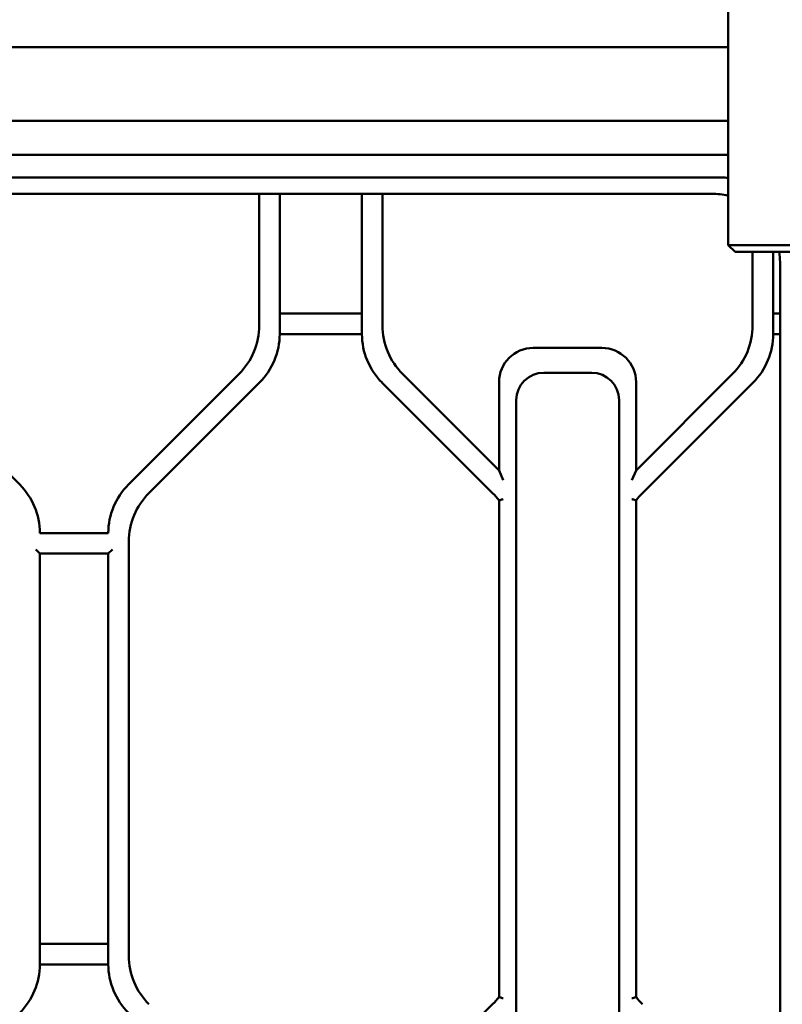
# Model space of a CAD drawing. Header units: millimetres. Extents: x 0 to 14369, y -869 to 2970.
# Tile 320 of 656: x 2054 to 2110, y 826 to 898. Entities that reach past the tile are written whole.
import ezdxf

# ---------------------------------------------------------------- set-up
doc = ezdxf.new("R2010")
doc.units = ezdxf.units.MM
doc.header["$LTSCALE"] = 10
doc.layers.add('Sichtbar (ISO)', color=7, linetype='Continuous', lineweight=50)

msp = doc.modelspace()

# ---------------------------------------------------------------- linework, layer by layer
at = {"layer": 'Sichtbar (ISO)'}
for p, q in [((2105.745, 905.135), (2105.745, 881.135)), ((2043.872, 895.572), (2105.745, 895.572)), ((2105.745, 890.197), (2043.872, 890.197)), ((2105.244, 887.731), (2039.517, 887.731)), ((1991.067, 886.071), (2105.244, 886.071)), ((1991.667, 884.885), (2104.534, 884.885)), ((2071.518, 884.885), (2071.518, 875.266)), ((2071.518, 884.885), (2071.518, 875.266)), ((2073.018, 874.645), (2073.018, 884.885)), ((2073.018, 884.885), (2073.018, 874.645)), ((2079.018, 884.885), (2079.018, 874.645)), ((2079.018, 874.645), (2079.018, 884.885)), ((2080.518, 875.266), (2080.518, 884.885)), ((2080.518, 884.885), (2080.518, 875.266)), ((2106.388, 881.135), (2105.745, 881.135)), ((2106.245, 880.635), (2105.745, 881.135)), ((2161.184, 881.135), (2106.388, 881.135)), ((2106.781, 880.635), (2106.245, 880.635)), ((2161.061, 880.635), (2106.781, 880.635)), ((2107.518, 880.635), (2107.518, 875.266)), ((2107.518, 875.266), (2107.518, 880.635)), ((2109.018, 874.645), (2109.018, 880.635)), ((2109.018, 880.635), (2109.018, 874.645)), ((2109.518, 879.888), (2109.518, 737.569)), ((2079.018, 876.145), (2073.018, 876.145)), ((2073.018, 876.145), (2079.018, 876.145)), ((2109.518, 876.145), (2109.018, 876.145)), ((2109.018, 876.145), (2109.518, 876.145)), ((2073.018, 874.645), (2079.018, 874.645)), ((2079.018, 874.645), (2073.018, 874.645)), ((2109.018, 874.645), (2109.518, 874.645)), ((2109.518, 874.645), (2109.018, 874.645)), ((2096.518, 873.635), (2091.518, 873.635)), ((2091.518, 873.635), (2096.518, 873.635)), ((2054.053, 863.66), (2045.982, 871.731)), ((2070.053, 871.731), (2061.982, 863.66)), ((2070.053, 871.731), (2061.982, 863.66)), ((2089.018, 864.695), (2081.982, 871.731)), ((2081.982, 871.731), (2089.018, 864.695)), ((2092.277, 871.823), (2095.777, 871.823)), ((2095.777, 871.823), (2092.277, 871.823)), ((2106.053, 871.731), (2099.018, 864.695)), ((2099.018, 864.695), (2106.053, 871.731)), ((2063.482, 863.038), (2071.553, 871.109)), ((2071.553, 871.109), (2063.482, 863.038)), ((2080.482, 871.109), (2088.553, 863.038)), ((2088.553, 863.038), (2080.482, 871.109)), ((2089.018, 871.135), (2089.018, 864.695)), ((2089.018, 864.695), (2089.018, 871.135)), ((2099.018, 864.695), (2099.018, 871.135)), ((2099.018, 871.135), (2099.018, 864.695)), ((2099.482, 863.038), (2107.553, 871.109)), ((2107.553, 871.109), (2099.482, 863.038)), ((2090.277, 818.823), (2090.277, 869.823)), ((2090.277, 869.823), (2090.277, 818.823)), ((2097.777, 869.823), (2097.777, 818.823)), ((2097.777, 818.823), (2097.777, 869.823)), ((2089.318, 863.971), (2089.018, 864.695)), ((2089.018, 864.695), (2089.318, 863.971)), ((2099.018, 864.695), (2098.718, 863.971)), ((2099.018, 864.695), (2098.718, 863.971)), ((2089.018, 862.503), (2089.018, 826.266)), ((2089.018, 826.266), (2089.018, 862.503)), ((2099.018, 826.266), (2099.018, 862.503)), ((2099.018, 862.503), (2099.018, 826.266)), ((2060.518, 860.124), (2055.518, 860.124)), ((2062.018, 829.266), (2062.018, 859.503)), ((2062.018, 859.503), (2062.018, 829.266)), ((2055.218, 858.924), (2055.518, 858.624)), ((2060.518, 858.624), (2060.818, 858.924)), ((2055.518, 828.645), (2055.518, 858.624)), ((2055.518, 858.624), (2055.518, 828.645)), ((2055.518, 858.624), (2060.518, 858.624)), ((2060.518, 858.624), (2060.518, 828.645)), ((2060.518, 828.645), (2060.518, 858.624)), ((2060.518, 830.145), (2055.518, 830.145)), ((2055.518, 830.145), (2060.518, 830.145)), ((2055.518, 828.645), (2060.518, 828.645)), ((2060.518, 828.645), (2055.518, 828.645)), ((2088.553, 825.731), (2080.482, 817.66)), ((2080.482, 817.66), (2088.553, 825.731))]:
    msp.add_line(p, q, dxfattribs=at)
for centre, radius, start, end in [((2066.518, 875.266), 5, 315, 0), ((2066.518, 875.266), 5, 315, 0), ((2085.518, 875.266), 5, 180, 225), ((2085.518, 875.266), 5, 180, 225), ((2102.518, 875.266), 5, 315, 0), ((2102.518, 875.266), 5, 315, 0), ((2068.018, 874.645), 5, 315, 0), ((2068.018, 874.645), 5, 315, 0), ((2084.018, 874.645), 5, 180, 225), ((2084.018, 874.645), 5, 180, 225), ((2104.018, 874.645), 5, 315, 0), ((2104.018, 874.645), 5, 315, 0), ((2091.518, 871.135), 2.5, 90, 180), ((2091.518, 871.135), 2.5, 90, 180), ((2096.518, 871.135), 2.5, 0, 90), ((2096.518, 871.135), 2.5, 0, 90), ((2092.277, 869.823), 2, 90, 180), ((2092.277, 869.823), 2, 90, 180), ((2095.777, 869.823), 2, 0, 90), ((2095.777, 869.823), 2, 0, 90), ((2050.518, 860.124), 5, 0, 45), ((2050.518, 860.124), 5, 0, 45), ((2065.518, 860.124), 5, 135, 180), ((2065.518, 860.124), 5, 135, 180), ((2067.018, 859.503), 5, 135, 180), ((2067.018, 859.503), 5, 135, 180), ((2085.018, 859.503), 5, 36.8699, 45), ((2085.018, 859.503), 5, 36.8699, 45), ((2103.018, 859.503), 5, 135, 143.1301), ((2103.018, 859.503), 5, 135, 143.1301), ((2067.018, 829.266), 5, 180, 225), ((2067.018, 829.266), 5, 180, 225), ((2050.518, 828.645), 5, 315, 0), ((2050.518, 828.645), 5, 315, 0), ((2065.518, 828.645), 5, 180, 225), ((2065.518, 828.645), 5, 180, 225), ((2085.018, 829.266), 5, 315, 323.1301), ((2085.018, 829.266), 5, 315, 323.1301), ((2103.018, 829.266), 5, 216.8699, 225), ((2103.018, 829.266), 5, 216.8699, 225)]:
    msp.add_arc(centre, radius, start, end, dxfattribs=at)
for start_param, end_param in [(0.29301, 0.537423), (5.254374, 5.403653)]:
    msp.add_ellipse((2104.511, 879.865), major_axis=(2.583, 4.312), ratio=0.99484, start_param=start_param, end_param=end_param, dxfattribs=at)
for points in [[(2105.244, 887.731), (2105.412, 887.73), (2105.579, 887.724), (2105.745, 887.711)], [(2105.745, 886.047), (2105.579, 886.063), (2105.412, 886.071), (2105.244, 886.071)]]:
    msp.add_open_spline(points, degree=3, dxfattribs=at)
for points, knots in [([(2089.318, 862.601), (2089.317, 862.601), (2089.316, 862.601), (2089.274, 862.587), (2089.233, 862.574), (2089.159, 862.55), (2089.127, 862.539), (2089.074, 862.522), (2089.054, 862.515), (2089.026, 862.506), (2089.018, 862.503), (2089.018, 862.503), (2089.018, 862.503), (2089.018, 862.503)], [-0.00025814, -0.00025814, -0.00025814, -0.00025814, 0, 0, 0.01307356, 0.01307356, 0.02520208, 0.02520208, 0.03670096, 0.03670096, 0.04788026, 0.04788026, 0.04829863, 0.04829863, 0.04829863, 0.04829863]), ([(2089.018, 862.503), (2089.018, 862.503), (2089.018, 862.503), (2089.018, 862.503), (2089.026, 862.506), (2089.054, 862.515), (2089.074, 862.522), (2089.127, 862.539), (2089.159, 862.55), (2089.233, 862.574), (2089.274, 862.587), (2089.316, 862.601), (2089.317, 862.601), (2089.318, 862.601)], [-0.04829863, -0.04829863, -0.04829863, -0.04829863, -0.04788026, -0.04788026, -0.03670096, -0.03670096, -0.02520208, -0.02520208, -0.01307356, -0.01307356, 0, 0, 0.00025814, 0.00025814, 0.00025814, 0.00025814]), ([(2099.018, 862.503), (2099.018, 862.503), (2099.011, 862.505), (2098.984, 862.514), (2098.964, 862.521), (2098.909, 862.539), (2098.876, 862.55), (2098.802, 862.574), (2098.761, 862.587), (2098.719, 862.601), (2098.719, 862.601), (2098.718, 862.601)], [0.04829863, 0.04829863, 0.04829863, 0.04829863, 0.05921694, 0.05921694, 0.07112581, 0.07112581, 0.08370146, 0.08370146, 0.09660362, 0.09660362, 0.09686173, 0.09686173, 0.09686173, 0.09686173]), ([(2098.718, 862.601), (2098.719, 862.601), (2098.719, 862.601), (2098.761, 862.587), (2098.802, 862.574), (2098.876, 862.55), (2098.909, 862.539), (2098.964, 862.521), (2098.984, 862.514), (2099.011, 862.505), (2099.018, 862.503), (2099.018, 862.503)], [-0.09686173, -0.09686173, -0.09686173, -0.09686173, -0.09660362, -0.09660362, -0.08370146, -0.08370146, -0.07112581, -0.07112581, -0.05921694, -0.05921694, -0.04829863, -0.04829863, -0.04829863, -0.04829863]), ([(2089.018, 826.266), (2089.018, 826.266), (2089.024, 826.264), (2089.051, 826.255), (2089.072, 826.248), (2089.126, 826.23), (2089.159, 826.219), (2089.234, 826.195), (2089.274, 826.182), (2089.316, 826.168), (2089.317, 826.168), (2089.318, 826.168)], [0.04829863, 0.04829863, 0.04829863, 0.04829863, 0.05921694, 0.05921694, 0.07112581, 0.07112581, 0.08370146, 0.08370146, 0.09660362, 0.09660362, 0.09686173, 0.09686173, 0.09686173, 0.09686173]), ([(2089.318, 826.168), (2089.317, 826.168), (2089.316, 826.168), (2089.274, 826.182), (2089.234, 826.195), (2089.159, 826.219), (2089.126, 826.23), (2089.072, 826.248), (2089.051, 826.255), (2089.024, 826.264), (2089.018, 826.266), (2089.018, 826.266)], [-0.09686173, -0.09686173, -0.09686173, -0.09686173, -0.09660362, -0.09660362, -0.08370146, -0.08370146, -0.07112581, -0.07112581, -0.05921694, -0.05921694, -0.04829863, -0.04829863, -0.04829863, -0.04829863]), ([(2098.718, 826.168), (2098.719, 826.168), (2098.719, 826.168), (2098.762, 826.182), (2098.803, 826.195), (2098.876, 826.219), (2098.908, 826.23), (2098.961, 826.247), (2098.982, 826.254), (2099.01, 826.264), (2099.017, 826.266), (2099.018, 826.266), (2099.018, 826.266), (2099.018, 826.266)], [-0.00025814, -0.00025814, -0.00025814, -0.00025814, 0, 0, 0.01307356, 0.01307356, 0.02520208, 0.02520208, 0.03670096, 0.03670096, 0.04788026, 0.04788026, 0.04829863, 0.04829863, 0.04829863, 0.04829863]), ([(2099.018, 826.266), (2099.018, 826.266), (2099.018, 826.266), (2099.017, 826.266), (2099.01, 826.264), (2098.982, 826.254), (2098.961, 826.247), (2098.908, 826.23), (2098.876, 826.219), (2098.803, 826.195), (2098.762, 826.182), (2098.719, 826.168), (2098.719, 826.168), (2098.718, 826.168)], [-0.04829863, -0.04829863, -0.04829863, -0.04829863, -0.04788026, -0.04788026, -0.03670096, -0.03670096, -0.02520208, -0.02520208, -0.01307356, -0.01307356, 0, 0, 0.00025814, 0.00025814, 0.00025814, 0.00025814])]:
    msp.add_open_spline(points, degree=3, knots=knots, dxfattribs=at)

doc.saveas('drawing.dxf')
